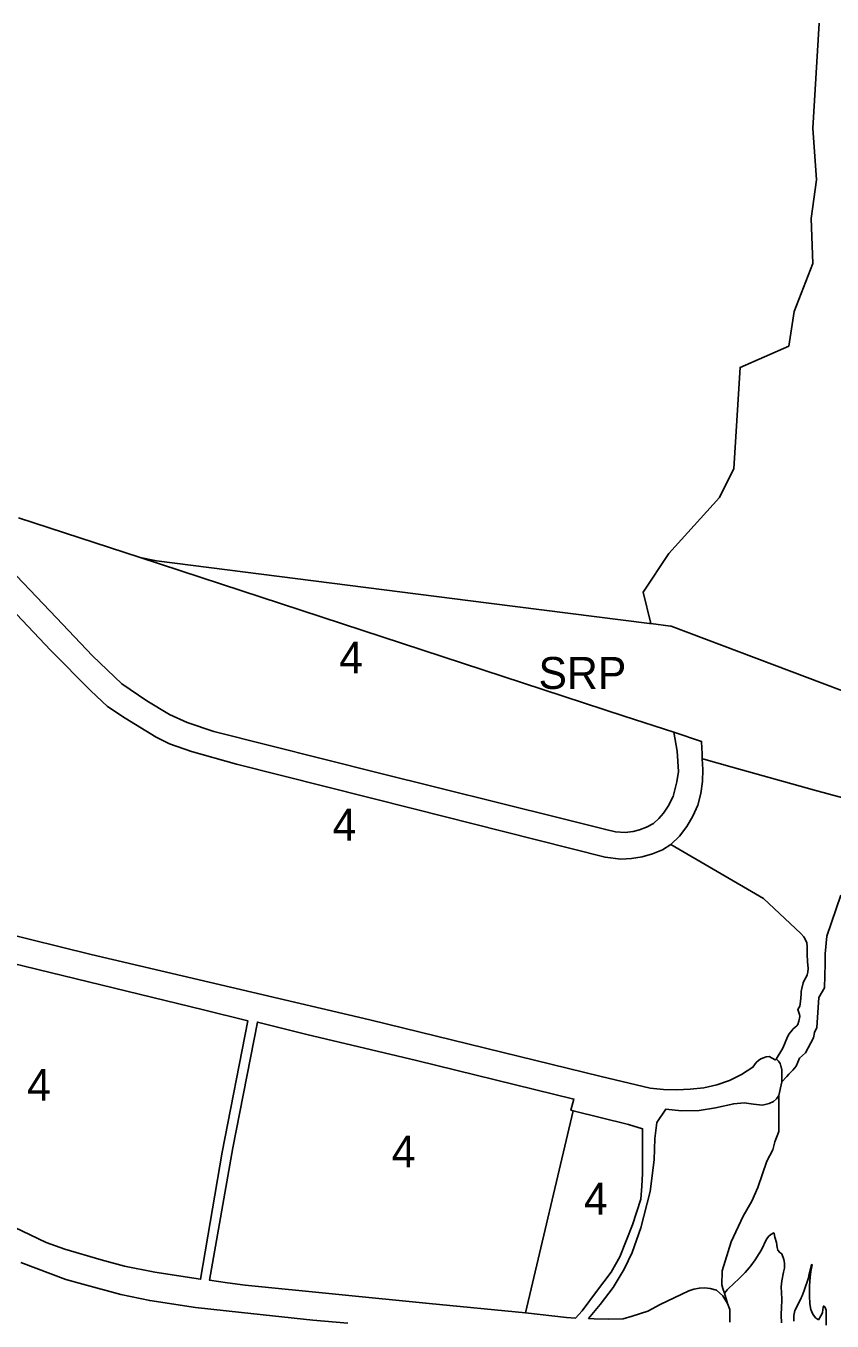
# Model space of a CAD drawing. Extents: x 598968 to 613553, y 4409678 to 4430833.
# Drawn here: x 602202.4 to 602505.4, y 4410104.3 to 4410591.4 of the extents above; entities that cross this region are included whole.
import ezdxf

# ---------------------------------------------------------------- set-up
doc = ezdxf.new("R2010")
doc.units = 0
for name, color, linetype in [('1', 7, 'Continuous'), ('Sòl Rústic Protegit', 7, 'Continuous'), ('Sòl Rústic Protegit - Alt Nivell de Protecció', 7, 'Continuous'), ('ZONA 4. CASES UNIFAMILIRAS AÏLLADES EN PARCEL.LES', 7, 'Continuous')]:
    doc.layers.add(name, color=color, linetype=linetype)

msp = doc.modelspace()

# ---------------------------------------------------------------- linework, layer by layer
at = {"layer": '1'}
for points in [[(602198.7845, 4410370.1914), (602211.7906, 4410356.5106), (602226.7089, 4410341.3643), (602233.0481, 4410335.395), (602239.6884, 4410331.0445), (602251.3151, 4410323.9396), (602256.3408, 4410321.4053), (602264.6169, 4410318.4796), (602281.4712, 4410313.7877), (602348.1353, 4410297.0181), (602381.8788, 4410288.4291), (602420.0245, 4410278.754), (602425.9857, 4410278.0811), (602430.0316, 4410278.2501), (602434.0292, 4410278.8957), (602437.9227, 4410280.0091), (602441.6572, 4410281.5745), (602444.7345, 4410283.5593), (602447.9669, 4410286.7303), (602450.7605, 4410290.2938), (602453.0681, 4410294.1898), (602454.8507, 4410298.3522), (602456.0781, 4410302.7107), (602456.7297, 4410307.1917), (602456.7943, 4410311.7192), (602456.5375, 4410315.7811), (602456.5848, 4410317.6193), (602456.3423, 4410322.1767), (602456.3339, 4410322.3347), (602445.8355, 4410325.8194), (602445.8615, 4410325.7332), (602447.1444, 4410318.6941), (602447.5872, 4410311.0077), (602447.0797, 4410307.0886), (602445.6845, 4410301.6242), (602443.739, 4410297.9394), (602441.9791, 4410295.2821), (602440.2443, 4410293.3409), (602438.31, 4410291.4949), (602435.5673, 4410290.0238), (602432.9584, 4410289.0392), (602430.5621, 4410288.4335), (602427.5596, 4410288.0585), (602424.0085, 4410288.3468), (602420.313, 4410289.1833), (602403.3211, 4410293.3883), (602334.8023, 4410310.4463), (602273.0612, 4410326.105), (602263.026, 4410329.4168), (602256.3261, 4410332.4267), (602247.8262, 4410337.5316), (602238.4462, 4410343.9164), (602227.3819, 4410354.4421), (602213.8183, 4410368.8223), (602198.825, 4410384.6332)], [(602527.955, 4410296.1106), (602498.704, 4410303.9698), (602467.8249, 4410312.6194), (602457.1665, 4410315.6049), (602456.5375, 4410315.7811), (602456.7943, 4410311.7192), (602456.7297, 4410307.1917), (602456.0781, 4410302.7107), (602454.8507, 4410298.3522), (602453.0681, 4410294.1898), (602450.7605, 4410290.2938), (602447.9669, 4410286.7303), (602444.7345, 4410283.5593), (602479.5534, 4410263.1794), (602493.6141, 4410250.1002), (602494.7241, 4410248.8402), (602495.4041, 4410247.7403), (602495.8241, 4410246.5703), (602496.0649, 4410245.1732), (602495.9741, 4410242.1503), (602496.1541, 4410239.5253), (602496.3341, 4410236.9004), (602496.2641, 4410235.5504), (602496.0241, 4410234.4604), (602495.6341, 4410233.6204), (602494.9941, 4410232.5804), (602494.5041, 4410231.5604), (602493.9641, 4410229.3804), (602493.8541, 4410228.8254), (602493.7441, 4410228.2704), (602493.7166, 4410227.7379), (602493.6891, 4410227.2054), (602493.5241, 4410224.5504), (602493.2441, 4410222.7404), (602492.4641, 4410221.5304), (602493.1541, 4410219.6005), (602493.2541, 4410219.0305), (602493.2327, 4410218.9007), (602492.9349, 4410217.0916), (602492.4441, 4410215.8905), (602492.0791, 4410215.3705), (602491.5291, 4410214.7905), (602490.6742, 4410214.0305), (602490.5042, 4410213.8455), (602490.3342, 4410213.6605), (602489.2942, 4410212.2905), (602488.5942, 4410211.2505), (602486.8842, 4410206.8805), (602484.4042, 4410202.8405), (602484.6082, 4410202.7066), (602485.2642, 4410202.0405), (602485.8042, 4410201.1705), (602486.1642, 4410200.1605), (602486.2159, 4410199.8821), (602486.4242, 4410198.7606), (602486.5042, 4410197.1506), (602486.5042, 4410196.1106), (602486.4492, 4410194.2805), (602488.3238, 4410196.3027), (602489.1615, 4410197.2082), (602490.5614, 4410198.7213), (602491.8741, 4410200.1404), (602493.1542, 4410203.1306), (602495.3641, 4410205.2006), (602498.4241, 4410210.7706), (602498.7089, 4410212.8134), (602499.7024, 4410214.6698), (602500.3841, 4410225.9655), (602502.5316, 4410229.6007), (602502.7399, 4410238.6123), (602502.8275, 4410242.4042), (602503.3766, 4410249.1016), (602508.7008, 4410264.5001)], [(602508.7008, 4410264.5001), (602503.3766, 4410249.1016), (602502.8275, 4410242.4042), (602502.7399, 4410238.6123), (602502.5316, 4410229.6007), (602500.3841, 4410225.9655), (602499.7024, 4410214.6698), (602498.7089, 4410212.8134), (602498.4241, 4410210.7706), (602495.3641, 4410205.2006), (602493.1542, 4410203.1306), (602491.8741, 4410200.1404), (602490.5614, 4410198.7213), (602489.1615, 4410197.2082), (602488.3238, 4410196.3027), (602486.4492, 4410194.2805), (602486.4491, 4410194.2763), (602485.3742, 4410189.1806), (602485.3543, 4410175.5807), (602483.8043, 4410171.7607), (602483.1613, 4410168.6769), (602480.9083, 4410164.3925), (602477.42, 4410154.5892), (602475.2644, 4410149.3408), (602471.9244, 4410143.7808), (602467.4845, 4410134.1209), (602464.0545, 4410123.1509), (602463.8745, 4410117.9809), (602464.3427, 4410116.5137), (602464.9056, 4410114.7497), (602465.5645, 4410115.551), (602465.9745, 4410116.041), (602466.5745, 4410116.691), (602468.1703, 4410118.1424), (602470.5559, 4410120.3826), (602472.7644, 4410122.521), (602474.2644, 4410124.311), (602474.8872, 4410125.1311), (602476.4909, 4410127.3892), (602477.9939, 4410129.6716), (602478.8256, 4410131.0275), (602480.7444, 4410135.101), (602481.6143, 4410136.221), (602482.3643, 4410136.821), (602483.4443, 4410137.421), (602483.6443, 4410137.271), (602483.9043, 4410135.901), (602484.5343, 4410133.8011), (602484.6825, 4410131.9951), (602484.9643, 4410130.9511), (602485.6743, 4410130.0811), (602486.5443, 4410129.5311), (602487.2243, 4410127.4711), (602487.4843, 4410126.1012), (602487.4762, 4410125.7144), (602487.4443, 4410124.2012), (602487.1263, 4410122.6555), (602486.4243, 4410119.4012), (602486.1743, 4410117.1412), (602486.3743, 4410114.9512), (602486.4661, 4410112.706), (602486.4759, 4410111.9285), (602486.4096, 4410109.607), (602486.2575, 4410106.5024), (602486.3044, 4410103.6013)], [(602466.9551, 4410103.8254), (602466.9551, 4410108.5953), (602466.1168, 4410110.9542), (602464.2655, 4410113.8071), (602461.9404, 4410115.9321), (602459.6056, 4410116.4891), (602457.5519, 4410116.7425), (602455.4832, 4410116.6958), (602453.4431, 4410116.3501), (602451.4744, 4410115.7127), (602440.8047, 4410110.4874), (602436.1648, 4410108.0807), (602430.2836, 4410106.0864), (602426.8979, 4410105.1043), (602421.3449, 4410105.0106), (602415.995, 4410105.1305), (602413.8747, 4410105.2895), (602418.205, 4410110.5705), (602423.0849, 4410116.8705), (602427.2349, 4410123.8505), (602430.2748, 4410130.1405), (602433.4648, 4410139.4254), (602436.9847, 4410153.0803), (602438.5347, 4410164.9003), (602438.7047, 4410172.9052), (602439.4897, 4410179.0402), (602442.8747, 4410183.9602), (602448.8146, 4410183.3302), (602455.4095, 4410183.5153), (602461.5944, 4410184.5304), (602468.3983, 4410186.0558), (602472.3444, 4410186.3329), (602475.8951, 4410185.8758), (602479.177, 4410185.5411), (602481.6743, 4410186.1356), (602483.3243, 4410186.8606), (602484.4192, 4410187.8556), (602485.3742, 4410189.1806), (602486.4491, 4410194.2763), (602486.4492, 4410194.2805), (602486.5042, 4410196.1106), (602486.5042, 4410197.1506), (602486.4242, 4410198.7606), (602486.2159, 4410199.8821), (602486.1642, 4410200.1605), (602485.8042, 4410201.1705), (602485.2642, 4410202.0405), (602484.6082, 4410202.7066), (602484.4042, 4410202.8405), (602483.9542, 4410202.5505), (602481.6721, 4410203.7842), (602480.5942, 4410203.642), (602479.5505, 4410203.3371), (602478.5656, 4410202.8763), (602477.6626, 4410202.2706), (602476.8627, 4410201.5341), (602476.1846, 4410200.684), (602475.6443, 4410199.7404), (602471.3712, 4410197.035), (602466.8179, 4410194.8339), (602462.0434, 4410193.1659), (602457.11, 4410192.0527), (602452.0818, 4410191.5086), (602447.0458, 4410191.2847), (602442.0067, 4410191.422), (602436.9902, 4410191.9196), (602418.6417, 4410196.3179), (602331.5956, 4410217.5586), (602226.8864, 4410242.1971), (602192.3067, 4410250.6867)], [(602486.3044, 4410103.6013), (602486.2575, 4410106.5024), (602486.4096, 4410109.607), (602486.4759, 4410111.9285), (602486.4661, 4410112.706), (602486.3743, 4410114.9512), (602486.1743, 4410117.1412), (602486.4243, 4410119.4012), (602487.1263, 4410122.6555), (602487.4443, 4410124.2012), (602487.4762, 4410125.7144), (602487.4843, 4410126.1012), (602487.2243, 4410127.4711), (602486.5443, 4410129.5311), (602485.6743, 4410130.0811), (602484.9643, 4410130.9511), (602484.6825, 4410131.9951), (602484.5343, 4410133.8011), (602483.9043, 4410135.901), (602483.6443, 4410137.271), (602483.4443, 4410137.421), (602482.3643, 4410136.821), (602481.6143, 4410136.221), (602480.7444, 4410135.101), (602478.8256, 4410131.0275), (602477.9939, 4410129.6716), (602476.4909, 4410127.3892), (602474.8872, 4410125.1311), (602474.2644, 4410124.311), (602472.7644, 4410122.521), (602470.5559, 4410120.3826), (602468.1703, 4410118.1424), (602466.5745, 4410116.691), (602465.9745, 4410116.041), (602465.5645, 4410115.551), (602464.9056, 4410114.7497), (602466.1168, 4410110.9542), (602466.9551, 4410108.5953), (602466.9551, 4410103.8254)], [(602200.4368, 4410126.35), (602217.3685, 4410119.9464), (602223.7197, 4410118.1531), (602238.0581, 4410114.2713), (602248.8939, 4410112.0298), (602266.1562, 4410109.3987), (602283.3761, 4410107.5189), (602310.1959, 4410104.6092), (602323.3846, 4410103.4631)], [(602503.1842, 4410102.7815), (602503.1842, 4410104.3999), (602503.1551, 4410106.8619), (602503.1042, 4410108.4215), (602502.6942, 4410109.6915), (602502.2242, 4410110.0115), (602502.0342, 4410109.5715), (602501.8142, 4410107.5315), (602501.5442, 4410106.8815), (602500.2242, 4410104.8015), (602499.1342, 4410105.5415), (602498.0942, 4410106.9214), (602497.4243, 4410108.6414), (602497.0543, 4410110.8114), (602496.8642, 4410113.7314), (602496.944, 4410117.5378), (602497.1342, 4410120.7713), (602497.4324, 4410122.8812), (602497.8342, 4410125.4713), (602497.5742, 4410125.5613), (602496.6552, 4410121.4869), (602496.4469, 4410120.5634), (602496.3742, 4410120.2413), (602495.8748, 4410118.6257), (602495.5615, 4410117.6667), (602494.9143, 4410115.8413), (602494.1229, 4410113.8301), (602493.7737, 4410113.0405), (602493.1541, 4410111.6967), (602492.4169, 4410110.2745), (602491.8523, 4410109.1637), (602491.4043, 4410108.2614), (602491.0543, 4410106.3414), (602490.9843, 4410104.2014)], [(602490.9843, 4410104.2014), (602491.0543, 4410106.3414), (602491.4043, 4410108.2614), (602491.8523, 4410109.1637), (602492.4169, 4410110.2745), (602493.1541, 4410111.6967), (602493.7737, 4410113.0405), (602494.1229, 4410113.8301), (602494.9143, 4410115.8413), (602495.5615, 4410117.6667), (602495.8748, 4410118.6257), (602496.3742, 4410120.2413), (602496.4469, 4410120.5634), (602496.6552, 4410121.4869), (602497.5742, 4410125.5613), (602497.8342, 4410125.4713), (602497.4324, 4410122.8812), (602497.1342, 4410120.7713), (602496.944, 4410117.5378), (602496.8642, 4410113.7314), (602497.0543, 4410110.8114), (602497.4243, 4410108.6414), (602498.0942, 4410106.9214), (602499.1342, 4410105.5415), (602500.2242, 4410104.8015), (602501.5442, 4410106.8815), (602501.8142, 4410107.5315), (602502.0342, 4410109.5715), (602502.2242, 4410110.0115), (602502.6942, 4410109.6915), (602503.1042, 4410108.4215), (602503.1551, 4410106.8619), (602503.1842, 4410104.3999), (602503.1842, 4410102.7815)]]:
    msp.add_lwpolyline(points, dxfattribs=at)
for points in [[(602276.0902, 4410167.8017), (602268.0262, 4410120.0186), (602250.8035, 4410122.7072), (602239.4835, 4410125.0015), (602230.708, 4410127.2707), (602217.0516, 4410131.3929), (602209.9967, 4410133.8878), (602180.0269, 4410148.0924), (602147.9722, 4410164.3568), (602130.4913, 4410173.579), (602126.9069, 4410175.9739), (602122.9374, 4410179.5764), (602122.2574, 4410180.2664), (602121.45, 4410181.372), (602120.7474, 4410182.6964), (602120.0974, 4410184.8963), (602119.7974, 4410187.7063), (602119.9461, 4410191.367), (602120.4187, 4410194.5524), (602127.1646, 4410224.262), (602134.2037, 4410254.2506), (602269.1254, 4410221.3542), (602285.7862, 4410217.1841)], [(602390.0807, 4410107.3773), (602353.9339, 4410110.8475), (602284.8308, 4410117.8473), (602278.1064, 4410118.7247), (602271.3262, 4410119.7387), (602280.1818, 4410169.4595), (602289.3959, 4410216.7681), (602308.0058, 4410212.0483), (602349.1189, 4410202.2978), (602408.3649, 4410187.7997), (602407.235, 4410183.6097), (602408.1051, 4410183.3599), (602428.7949, 4410178.2301), (602434.1648, 4410176.6602), (602434.1399, 4410159.8254), (602433.9249, 4410155.0504), (602433.4949, 4410150.1004), (602430.4197, 4410140.4693), (602425.605, 4410128.4005), (602422.295, 4410122.7505), (602416.8751, 4410115.4255), (602411.4551, 4410108.1005), (602408.8985, 4410105.3351), (602405.5874, 4410105.6941)], [(602464.9056, 4410114.7497), (602464.3427, 4410116.5137), (602463.8745, 4410117.9809), (602464.0545, 4410123.1509), (602467.4845, 4410134.1209), (602471.9244, 4410143.7808), (602475.2644, 4410149.3408), (602477.42, 4410154.5892), (602480.9083, 4410164.3925), (602483.1613, 4410168.6769), (602483.8043, 4410171.7607), (602485.3543, 4410175.5807), (602485.3742, 4410189.1806), (602484.4192, 4410187.8556), (602483.3243, 4410186.8606), (602481.6743, 4410186.1356), (602479.177, 4410185.5411), (602475.8951, 4410185.8758), (602472.3444, 4410186.3329), (602468.3983, 4410186.0558), (602461.5944, 4410184.5304), (602455.4095, 4410183.5153), (602448.8146, 4410183.3302), (602442.8747, 4410183.9602), (602439.4897, 4410179.0402), (602438.7047, 4410172.9052), (602438.5347, 4410164.9003), (602436.9847, 4410153.0803), (602433.4648, 4410139.4254), (602430.2748, 4410130.1405), (602427.2349, 4410123.8505), (602423.0849, 4410116.8705), (602418.205, 4410110.5705), (602413.8747, 4410105.2895), (602415.995, 4410105.1305), (602421.3449, 4410105.0106), (602426.8979, 4410105.1043), (602430.2836, 4410106.0864), (602436.1648, 4410108.0807), (602440.8047, 4410110.4874), (602451.4744, 4410115.7127), (602453.4431, 4410116.3501), (602455.4832, 4410116.6958), (602457.5519, 4410116.7425), (602459.6056, 4410116.4891), (602461.9404, 4410115.9321), (602464.2655, 4410113.8071), (602466.1168, 4410110.9542)]]:
    msp.add_lwpolyline(points, close=True, dxfattribs=at)
at = {"layer": 'Sòl Rústic Protegit'}
for points in [[(602199.6034, 4410406.4571), (602245.362, 4410391.4574), (602251.4059, 4410390.2064), (602376.4063, 4410374.3468), (602436.8045, 4410366.6838), (602437.2127, 4410366.632), (602434.3051, 4410378.5098), (602443.9927, 4410393.0098), (602463.0551, 4410414.0098), (602468.4301, 4410425.0098), (602470.8051, 4410463.0098), (602489.0551, 4410471.0098), (602491.1177, 4410484.0098), (602498.1177, 4410502.0098), (602497.4927, 4410519.0098), (602499.4927, 4410533.5098), (602498.1177, 4410553.0098), (602500.4927, 4410592.5098)], [(602521.5571, 4410336.6864), (602444.8719, 4410365.6686), (602444.6995, 4410365.6906), (602444.6795, 4410365.6842), (602437.2127, 4410366.632), (602436.8045, 4410366.6838), (602376.4063, 4410374.3468), (602251.4059, 4410390.2064), (602245.362, 4410391.4574), (602427.2485, 4410331.8346), (602445.8615, 4410325.7332), (602445.8355, 4410325.8194), (602456.3339, 4410322.3347), (602456.3423, 4410322.1767), (602456.5848, 4410317.6193), (602456.5375, 4410315.7811), (602457.1665, 4410315.6049), (602467.8249, 4410312.6194), (602498.704, 4410303.9698), (602527.955, 4410296.1106)]]:
    msp.add_lwpolyline(points, dxfattribs=at)
at = {"layer": 'Sòl Rústic Protegit - Alt Nivell de Protecció'}
msp.add_lwpolyline([(602500.4927, 4410592.5098), (602498.1177, 4410553.0098), (602499.4927, 4410533.5098), (602497.4927, 4410519.0098), (602498.1177, 4410502.0098), (602491.1177, 4410484.0098), (602489.0551, 4410471.0098), (602470.8051, 4410463.0098), (602468.4301, 4410425.0098), (602463.0551, 4410414.0098), (602443.9927, 4410393.0098), (602434.3051, 4410378.5098), (602437.2127, 4410366.632), (602444.6795, 4410365.6842), (602444.6995, 4410365.6906), (602444.8719, 4410365.6686), (602521.5571, 4410336.6864)], dxfattribs=at)
at = {"layer": 'ZONA 4. CASES UNIFAMILIRAS AÏLLADES EN PARCEL.LES'}
for points in [[(602198.825, 4410384.6332), (602213.8183, 4410368.8223), (602227.3819, 4410354.4421), (602238.4462, 4410343.9164), (602247.8262, 4410337.5316), (602256.3261, 4410332.4267), (602263.026, 4410329.4168), (602273.0612, 4410326.105), (602334.8023, 4410310.4463), (602403.3211, 4410293.3883), (602420.313, 4410289.1833), (602424.0085, 4410288.3468), (602427.5596, 4410288.0585), (602430.5621, 4410288.4335), (602432.9584, 4410289.0392), (602435.5673, 4410290.0238), (602438.31, 4410291.4949), (602440.2443, 4410293.3409), (602441.9791, 4410295.2821), (602443.739, 4410297.9394), (602445.6845, 4410301.6242), (602447.0797, 4410307.0886), (602447.5872, 4410311.0077), (602447.1444, 4410318.6941), (602445.8615, 4410325.7332), (602427.2485, 4410331.8346), (602245.362, 4410391.4574), (602199.6034, 4410406.4571)], [(602192.3067, 4410250.6867), (602226.8864, 4410242.1971), (602331.5956, 4410217.5586), (602418.6417, 4410196.3179), (602436.9902, 4410191.9196), (602442.0067, 4410191.422), (602447.0458, 4410191.2847), (602452.0818, 4410191.5086), (602457.11, 4410192.0527), (602462.0434, 4410193.1659), (602466.8179, 4410194.8339), (602471.3712, 4410197.035), (602475.6443, 4410199.7404), (602476.1846, 4410200.684), (602476.8627, 4410201.5341), (602477.6626, 4410202.2706), (602478.5656, 4410202.8763), (602479.5505, 4410203.3371), (602480.5942, 4410203.642), (602481.6721, 4410203.7842), (602483.9542, 4410202.5505), (602484.4042, 4410202.8405), (602486.8842, 4410206.8805), (602488.5942, 4410211.2505), (602489.2942, 4410212.2905), (602490.3342, 4410213.6605), (602490.5042, 4410213.8455), (602490.6742, 4410214.0305), (602491.5291, 4410214.7905), (602492.0791, 4410215.3705), (602492.4441, 4410215.8905), (602492.9349, 4410217.0916), (602493.2327, 4410218.9007), (602493.2541, 4410219.0305), (602493.1541, 4410219.6005), (602492.4641, 4410221.5304), (602493.2441, 4410222.7404), (602493.5241, 4410224.5504), (602493.6891, 4410227.2054), (602493.7166, 4410227.7379), (602493.7441, 4410228.2704), (602493.8541, 4410228.8254), (602493.9641, 4410229.3804), (602494.5041, 4410231.5604), (602494.9941, 4410232.5804), (602495.6341, 4410233.6204), (602496.0241, 4410234.4604), (602496.2641, 4410235.5504), (602496.3341, 4410236.9004), (602496.1541, 4410239.5253), (602495.9741, 4410242.1503), (602496.0649, 4410245.1732), (602495.8241, 4410246.5703), (602495.4041, 4410247.7403), (602494.7241, 4410248.8402), (602493.6141, 4410250.1002), (602479.5534, 4410263.1794), (602444.7345, 4410283.5593), (602441.6572, 4410281.5745), (602437.9227, 4410280.0091), (602434.0292, 4410278.8957), (602430.0316, 4410278.2501), (602425.9857, 4410278.0811), (602420.0245, 4410278.754), (602381.8788, 4410288.4291), (602348.1353, 4410297.0181), (602281.4712, 4410313.7877), (602264.6169, 4410318.4796), (602256.3408, 4410321.4053), (602251.3151, 4410323.9396), (602239.6884, 4410331.0445), (602233.0481, 4410335.395), (602226.7089, 4410341.3643), (602211.7906, 4410356.5106), (602198.7845, 4410370.1914)], [(602323.3846, 4410103.4631), (602310.1959, 4410104.6092), (602283.3761, 4410107.5189), (602266.1562, 4410109.3987), (602248.8939, 4410112.0298), (602238.0581, 4410114.2713), (602223.7197, 4410118.1531), (602217.3685, 4410119.9464), (602200.4368, 4410126.35)]]:
    msp.add_lwpolyline(points, dxfattribs=at)
for points in [[(602276.0902, 4410167.8017), (602285.7862, 4410217.1841), (602269.1254, 4410221.3542), (602134.2037, 4410254.2506), (602127.1646, 4410224.262), (602120.4187, 4410194.5524), (602119.9461, 4410191.367), (602119.7974, 4410187.7063), (602120.0974, 4410184.8963), (602120.7474, 4410182.6964), (602121.45, 4410181.372), (602122.2574, 4410180.2664), (602122.9374, 4410179.5764), (602126.9069, 4410175.9739), (602130.4913, 4410173.579), (602147.9722, 4410164.3568), (602180.0269, 4410148.0924), (602209.9967, 4410133.8878), (602217.0516, 4410131.3929), (602230.708, 4410127.2707), (602239.4835, 4410125.0015), (602250.8035, 4410122.7072), (602268.0262, 4410120.0186)], [(602408.1051, 4410183.3599), (602407.235, 4410183.6097), (602408.3649, 4410187.7997), (602349.1189, 4410202.2978), (602308.0058, 4410212.0483), (602289.3959, 4410216.7681), (602280.1818, 4410169.4595), (602271.3262, 4410119.7387), (602278.1064, 4410118.7247), (602284.8308, 4410117.8473), (602353.9339, 4410110.8475), (602390.0807, 4410107.3773)], [(602390.0807, 4410107.3773), (602405.5874, 4410105.6941), (602408.8985, 4410105.3351), (602411.4551, 4410108.1005), (602416.8751, 4410115.4255), (602422.295, 4410122.7505), (602425.605, 4410128.4005), (602430.4197, 4410140.4693), (602433.4949, 4410150.1004), (602433.9249, 4410155.0504), (602434.1399, 4410159.8254), (602434.1648, 4410176.6602), (602428.7949, 4410178.2301), (602408.1051, 4410183.3599)]]:
    msp.add_lwpolyline(points, close=True, dxfattribs=at)

# ---------------------------------------------------------------- texts
at = {"layer": 'Sòl Rústic Protegit'}
msp.add_text('SRP', height=12, dxfattribs=at).set_placement((602395.0261, 4410342.0644))
at = {"layer": 'ZONA 4. CASES UNIFAMILIRAS AÏLLADES EN PARCEL.LES'}
for p in [(602320.1291, 4410347.8615), (602317.6431, 4410285.0452), (602202.7918, 4410187.1346), (602339.8456, 4410162.0727), (602412.1228, 4410144.3475)]:
    msp.add_text('4', height=12, dxfattribs=at).set_placement(p)

doc.saveas('drawing.dxf')
